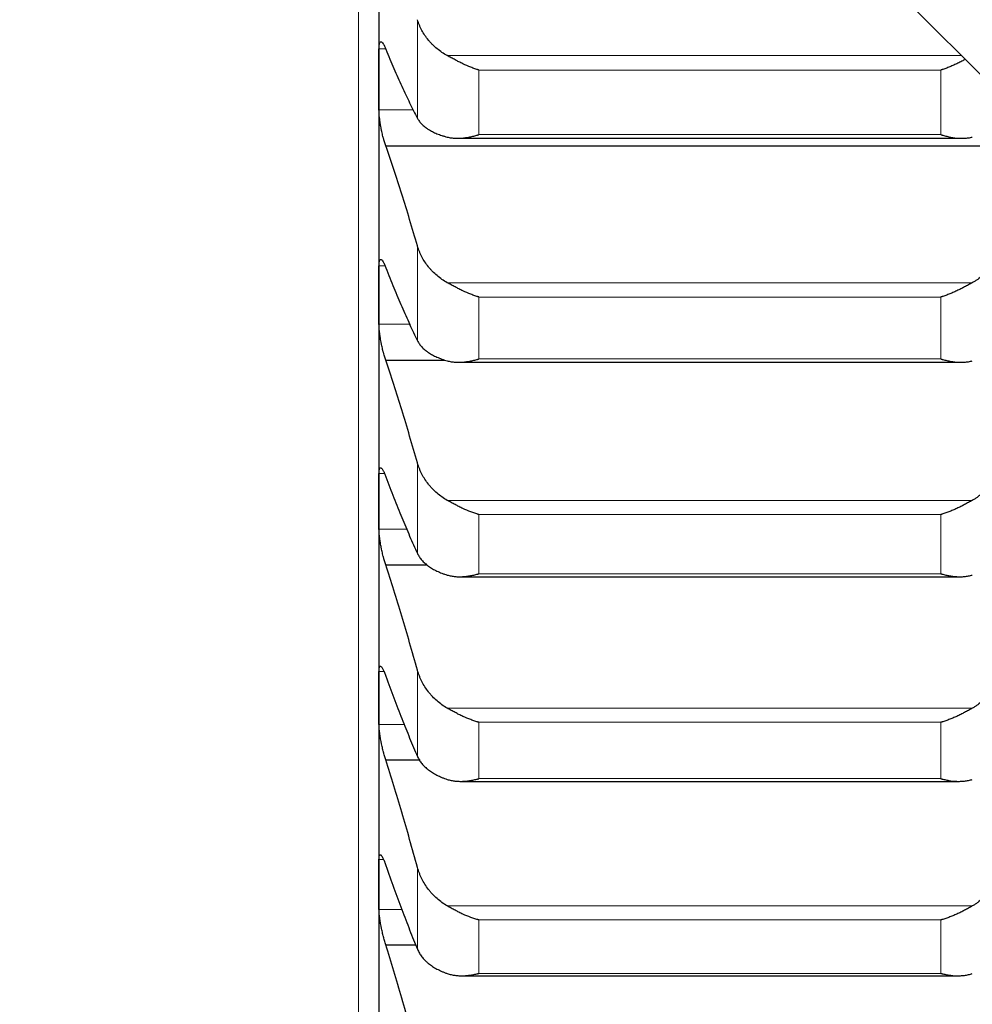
# Model space of a CAD drawing. Header units: inches. Extents: x 0 to 17820, y -10 to 12600.
# Tile 296 of 338: x 11609 to 11684, y 8340 to 8417. Entities that reach past the tile are written whole.
import ezdxf

# ---------------------------------------------------------------- set-up
doc = ezdxf.new("R2010")
doc.units = ezdxf.units.IN
doc.layers.add('1', color=7, linetype='Continuous', true_color=0xffffff)
doc.layers.add('254', color=7, linetype='Continuous', true_color=0xffffff)
doc.styles.add('latin_extended', font='simplex.shx')
doc.dimstyles.get("Standard").update_dxf_attribs({"dimtxt": 0.18, "dimasz": 0.18, "dimexe": 0.18, "dimexo": 0.0625, "dimgap": 0.09, "dimtad": 0, "dimtih": 1, "dimtoh": 1, "dimdec": 4, "dimzin": 0, "dimdsep": 46, "dimtxsty": 'Standard', "dimcen": 0.09, "dimadec": 0, "dimazin": 0, "dimtfac": 1, "dimtdec": 4, "dimtofl": 0, "dimtmove": 0, "dimatfit": 3, "dimfxl": 1, "dimtolj": 1, "dimtzin": 0, "dimarcsym": 0})

# ---------------------------------------------------------------- blocks, each defined once
blk = doc.blocks.new('_U6')
at = {"layer": '254', "color": 3, "linetype": 'Continuous', "lineweight": 13, "transparency": 16777216}
for p, q in [((11689.413, 8827.854), (11689.413, 7090.207)), ((11939.413, 8577.854), (11939.413, 7090.207)), ((11689.413, 7120.207), (10872.313, 7120.207)), ((11584.413, 7120.207), (11479.413, 7120.207)), ((11939.413, 7120.207), (11689.413, 7120.207)), ((12044.413, 7120.207), (12149.413, 7120.207))]:
    blk.add_line(p, q, dxfattribs=at)
at = {"layer": '254', "color": 3, "transparency": 16777216}
for points in [[(11584.413, 7102.707), (11584.413, 7137.707), (11689.413, 7120.207)], [(12044.413, 7137.707), (12044.413, 7102.707), (11939.413, 7120.207)]]:
    blk.add_solid(points, dxfattribs=at)
at = {"layer": 'Defpoints', "color": 0, "transparency": 16777216}
for p in [(11689.413, 8857.854), (11939.413, 8607.854), (11689.413, 7120.207)]:
    blk.add_point(p, dxfattribs=at)
at = {"layer": '254', "color": 2, "lineweight": 13, "transparency": 16777216, "insert": (10924.813, 7277.707), "char_height": 105, "attachment_point": 1, "style": 'latin_extended'}
blk.add_mtext('\\A1;250', dxfattribs=at)
blk = doc.blocks.new('_U7')
at = {"layer": '254', "color": 3, "linetype": 'Continuous', "lineweight": 13, "transparency": 16777216}
for p, q in [((11529.413, 8827.854), (11529.413, 7330.207)), ((11689.413, 8827.854), (11689.413, 7330.207)), ((11529.413, 7360.207), (10614.413, 7360.207)), ((11424.413, 7360.207), (11319.413, 7360.207)), ((11689.413, 7360.207), (11529.413, 7360.207)), ((11794.413, 7360.207), (11899.413, 7360.207))]:
    blk.add_line(p, q, dxfattribs=at)
at = {"layer": '254', "color": 3, "transparency": 16777216}
for points in [[(11424.413, 7342.707), (11424.413, 7377.707), (11529.413, 7360.207)], [(11794.413, 7377.707), (11794.413, 7342.707), (11689.413, 7360.207)]]:
    blk.add_solid(points, dxfattribs=at)
at = {"layer": 'Defpoints', "color": 0, "transparency": 16777216}
for p in [(11529.413, 8857.854), (11689.413, 8857.854), (11529.413, 7360.207)]:
    blk.add_point(p, dxfattribs=at)
at = {"layer": '254', "color": 2, "lineweight": 13, "transparency": 16777216, "insert": (10666.913, 7692.707), "char_height": 105, "attachment_point": 1, "style": 'latin_extended'}
blk.add_mtext('\\A1;\\C2;Flywheel\\P\\C2;90-240', dxfattribs=at)

msp = doc.modelspace()

# ---------------------------------------------------------------- linework, layer by layer
at = {"layer": '1', "color": 2, "linetype": 'Continuous', "lineweight": 25}
for p, q in [((11729.413, 8367.854), (11499.413, 8597.854)), ((11637.413, 8429.86), (11637.413, 8412.2)), ((11637.413, 8412.2), (11637.413, 8395.254)), ((11643.619, 8407.572), (11683.236, 8407.572)), ((11637.95, 8406.991), (11688.875, 8406.991)), ((11637.413, 8395.254), (11637.413, 8379.048)), ((11637.95, 8390.15), (11642.598, 8390.15)), ((11643.695, 8389.978), (11683.153, 8389.978)), ((11637.413, 8379.048), (11637.413, 8363.61)), ((11637.95, 8374.058), (11641.183, 8374.058)), ((11643.77, 8373.131), (11683.069, 8373.131)), ((11637.413, 8363.61), (11637.413, 8348.962)), ((11637.95, 8358.74), (11640.649, 8358.74)), ((11643.845, 8357.059), (11682.984, 8357.059)), ((11637.413, 8348.962), (11637.413, 8335.13)), ((11637.95, 8344.222), (11640.299, 8344.222)), ((11643.919, 8341.788), (11682.899, 8341.788))]:
    msp.add_line(p, q, dxfattribs=at)
at = {"layer": '1', "color": 110, "linetype": 'Continuous', "lineweight": 13}
for p, q in [((11635.813, 8461.436), (11635.813, 8242.854)), ((11640.439, 8416.89), (11640.439, 8409.136)), ((11637.415, 8414.593), (11637.938, 8414.593)), ((11642.781, 8414.065), (11683.202, 8414.065)), ((11645.269, 8412.928), (11681.557, 8412.928)), ((11645.269, 8412.928), (11645.269, 8407.865)), ((11681.557, 8412.928), (11681.557, 8407.865)), ((11637.415, 8409.807), (11640.132, 8409.807)), ((11645.269, 8407.865), (11681.557, 8407.865)), ((11640.439, 8399.113), (11640.439, 8391.672)), ((11637.415, 8397.547), (11637.892, 8397.547)), ((11642.781, 8396.23), (11684.044, 8396.23)), ((11645.269, 8395.101), (11681.557, 8395.101)), ((11645.269, 8395.101), (11645.269, 8390.243)), ((11681.557, 8395.101), (11681.557, 8390.243)), ((11637.415, 8392.961), (11639.88, 8392.961)), ((11645.269, 8390.243), (11681.557, 8390.243)), ((11640.439, 8382.07), (11640.439, 8374.955)), ((11637.415, 8381.237), (11637.851, 8381.237)), ((11642.781, 8379.134), (11684.044, 8379.134)), ((11645.269, 8378.016), (11681.557, 8378.016)), ((11645.269, 8378.016), (11645.269, 8373.369)), ((11681.557, 8378.016), (11681.557, 8373.369)), ((11637.415, 8376.86), (11639.653, 8376.86)), ((11645.269, 8373.369), (11681.557, 8373.369)), ((11637.415, 8365.69), (11637.81, 8365.69)), ((11640.439, 8365.789), (11640.439, 8359.011)), ((11642.781, 8362.805), (11684.044, 8362.805)), ((11637.415, 8361.529), (11639.397, 8361.529)), ((11645.269, 8361.698), (11681.557, 8361.698)), ((11645.269, 8361.698), (11645.269, 8357.272)), ((11681.557, 8361.698), (11681.557, 8357.272)), ((11645.269, 8357.272), (11681.557, 8357.272)), ((11637.415, 8350.932), (11637.765, 8350.932)), ((11640.439, 8350.296), (11640.439, 8343.865)), ((11642.781, 8347.269), (11684.044, 8347.269)), ((11637.415, 8346.993), (11639.205, 8346.993)), ((11645.269, 8346.176), (11681.557, 8346.176)), ((11645.269, 8346.176), (11645.269, 8341.976)), ((11681.557, 8346.176), (11681.557, 8341.976)), ((11645.269, 8341.976), (11681.557, 8341.976))]:
    msp.add_line(p, q, dxfattribs=at)
at = {"layer": '1', "color": 2, "linetype": 'Continuous', "lineweight": 25}
for points, knots in [([(11642.781, 8414.065), (11642.636, 8414.145), (11642.496, 8414.23), (11642.227, 8414.413), (11641.969, 8414.607), (11641.733, 8414.822), (11641.592, 8414.963), (11641.564, 8414.991), (11641.509, 8415.049), (11641.482, 8415.078), (11641.402, 8415.167), (11641.35, 8415.227), (11641.201, 8415.409), (11641.108, 8415.533), (11640.936, 8415.789), (11640.857, 8415.92), (11640.749, 8416.121), (11640.715, 8416.189), (11640.666, 8416.291), (11640.65, 8416.326), (11640.619, 8416.395), (11640.604, 8416.43), (11640.532, 8416.605), (11640.482, 8416.747), (11640.439, 8416.89)], [0, 0, 0, 0, 0.125, 0.125, 0.25, 0.375, 0.375, 0.40625, 0.40625, 0.4375, 0.4375, 0.5, 0.5, 0.625, 0.625, 0.75, 0.75, 0.8125, 0.8125, 0.84375, 0.84375, 0.875, 0.875, 1, 1, 1, 1]), ([(11637.415, 8414.593), (11637.416, 8414.64), (11637.418, 8414.728), (11637.426, 8414.842), (11637.435, 8414.908), (11637.443, 8414.954), (11637.445, 8414.968), (11637.452, 8414.995), (11637.455, 8415.008), (11637.472, 8415.068), (11637.489, 8415.104), (11637.514, 8415.133), (11637.519, 8415.138), (11637.527, 8415.144), (11637.53, 8415.146), (11637.535, 8415.149), (11637.549, 8415.157), (11637.576, 8415.161), (11637.602, 8415.152), (11637.629, 8415.137), (11637.643, 8415.127), (11637.687, 8415.085), (11637.717, 8415.046), (11637.765, 8414.97), (11637.781, 8414.942), (11637.806, 8414.896), (11637.814, 8414.879), (11637.831, 8414.846), (11637.839, 8414.828), (11637.882, 8414.737), (11637.916, 8414.655), (11637.95, 8414.564)], [0, 0, 0, 0, 0.0625, 0.125, 0.1875, 0.1875, 0.21875, 0.21875, 0.25, 0.25, 0.375, 0.375, 0.40625, 0.40625, 0.421875, 0.421875, 0.4375, 0.5, 0.5625, 0.5625, 0.625, 0.625, 0.75, 0.75, 0.8125, 0.8125, 0.84375, 0.84375, 0.875, 0.875, 1, 1, 1, 1]), ([(11645.269, 8412.928), (11645.265, 8412.929), (11645.262, 8412.93), (11645.256, 8412.932), (11645.252, 8412.933), (11645.242, 8412.936), (11645.222, 8412.943), (11645.176, 8412.958), (11645.083, 8412.989), (11645.004, 8413.017), (11644.846, 8413.074), (11644.741, 8413.114), (11644.427, 8413.24), (11644.219, 8413.331), (11643.908, 8413.477), (11643.805, 8413.527), (11643.649, 8413.605), (11643.598, 8413.631), (11643.494, 8413.684), (11643.442, 8413.71), (11643.287, 8413.791), (11643.185, 8413.846), (11642.982, 8413.955), (11642.881, 8414.01), (11642.781, 8414.065)], [0, 0, 0, 0, 0.003906, 0.003906, 0.007812, 0.007812, 0.015625, 0.03125, 0.0625, 0.125, 0.125, 0.25, 0.25, 0.5, 0.5, 0.625, 0.625, 0.6875, 0.6875, 0.75, 0.75, 0.875, 0.875, 1, 1, 1, 1]), ([(11683.497, 8413.77), (11683.478, 8413.76), (11683.459, 8413.75), (11683.338, 8413.687), (11683.236, 8413.634), (11683.029, 8413.531), (11682.925, 8413.481), (11682.715, 8413.382), (11682.61, 8413.335), (11682.4, 8413.243), (11682.295, 8413.199), (11682.085, 8413.115), (11681.98, 8413.074), (11681.822, 8413.017), (11681.742, 8412.989), (11681.65, 8412.958), (11681.603, 8412.943), (11681.583, 8412.936), (11681.57, 8412.932), (11681.564, 8412.93), (11681.557, 8412.928)], [0, 0, 0, 0, 0.030264, 0.030264, 0.191887, 0.191887, 0.353509, 0.353509, 0.515132, 0.515132, 0.676755, 0.676755, 0.838377, 0.838377, 0.919189, 0.959594, 0.979797, 0.989899, 0.989899, 1, 1, 1, 1]), ([(11637.95, 8406.991), (11637.916, 8407.085), (11637.882, 8407.185), (11637.832, 8407.346), (11637.815, 8407.401), (11637.79, 8407.487), (11637.782, 8407.516), (11637.766, 8407.575), (11637.757, 8407.605), (11637.717, 8407.755), (11637.687, 8407.878), (11637.644, 8408.068), (11637.63, 8408.132), (11637.609, 8408.229), (11637.602, 8408.262), (11637.589, 8408.327), (11637.583, 8408.36), (11637.552, 8408.522), (11637.529, 8408.651), (11637.505, 8408.811), (11637.5, 8408.843), (11637.49, 8408.907), (11637.486, 8408.939), (11637.473, 8409.033), (11637.465, 8409.095), (11637.445, 8409.276), (11637.434, 8409.392), (11637.425, 8409.529), (11637.423, 8409.556), (11637.421, 8409.609), (11637.419, 8409.635), (11637.417, 8409.711), (11637.416, 8409.76), (11637.415, 8409.807)], [0, 0, 0, 0, 0.125, 0.125, 0.1875, 0.1875, 0.21875, 0.21875, 0.25, 0.25, 0.375, 0.375, 0.4375, 0.4375, 0.46875, 0.46875, 0.5, 0.5, 0.625, 0.625, 0.65625, 0.65625, 0.6875, 0.6875, 0.75, 0.75, 0.875, 0.875, 0.90625, 0.90625, 0.9375, 0.9375, 1, 1, 1, 1]), ([(11640.439, 8409.136), (11640.482, 8409.055), (11640.532, 8408.977), (11640.646, 8408.824), (11640.775, 8408.676), (11640.933, 8408.537), (11641.062, 8408.436), (11641.107, 8408.403), (11641.178, 8408.353), (11641.202, 8408.337), (11641.25, 8408.305), (11641.275, 8408.29), (11641.399, 8408.212), (11641.611, 8408.093), (11641.846, 8407.986), (11642.093, 8407.885), (11642.223, 8407.838), (11642.392, 8407.782), (11642.427, 8407.771), (11642.496, 8407.749), (11642.601, 8407.717), (11642.708, 8407.688), (11642.781, 8407.669)], [0, 0, 0, 0, 0.125, 0.125, 0.25, 0.375, 0.375, 0.4375, 0.4375, 0.46875, 0.46875, 0.5, 0.5, 0.625, 0.75, 0.75, 0.875, 0.875, 0.90625, 0.90625, 0.9375, 1, 1, 1, 1]), ([(11642.781, 8407.669), (11642.881, 8407.643), (11642.981, 8407.623), (11643.183, 8407.593), (11643.284, 8407.583), (11643.488, 8407.572), (11643.59, 8407.571), (11643.797, 8407.576), (11643.901, 8407.583), (11644.111, 8407.604), (11644.216, 8407.618), (11644.425, 8407.652), (11644.53, 8407.672), (11644.741, 8407.717), (11644.846, 8407.743), (11645.004, 8407.786), (11645.083, 8407.808), (11645.176, 8407.836), (11645.222, 8407.85), (11645.242, 8407.856), (11645.256, 8407.861), (11645.262, 8407.863), (11645.269, 8407.865)], [0, 0, 0, 0, 0.125, 0.125, 0.25, 0.25, 0.375, 0.375, 0.5, 0.5, 0.625, 0.625, 0.75, 0.75, 0.875, 0.875, 0.9375, 0.96875, 0.984375, 0.992188, 0.992188, 1, 1, 1, 1]), ([(11681.557, 8407.865), (11681.56, 8407.864), (11681.564, 8407.863), (11681.57, 8407.861), (11681.573, 8407.86), (11681.583, 8407.856), (11681.603, 8407.85), (11681.65, 8407.836), (11681.742, 8407.808), (11681.822, 8407.786), (11681.98, 8407.743), (11682.085, 8407.718), (11682.398, 8407.649), (11682.606, 8407.615), (11682.917, 8407.584), (11683.021, 8407.577), (11683.176, 8407.572), (11683.228, 8407.572), (11683.332, 8407.573), (11683.384, 8407.575), (11683.539, 8407.583), (11683.641, 8407.593), (11683.844, 8407.622), (11683.945, 8407.643), (11684.044, 8407.669)], [0, 0, 0, 0, 0.003906, 0.003906, 0.007813, 0.007813, 0.015625, 0.03125, 0.0625, 0.125, 0.125, 0.25, 0.25, 0.5, 0.5, 0.625, 0.625, 0.6875, 0.6875, 0.75, 0.75, 0.875, 0.875, 1, 1, 1, 1]), ([(11642.781, 8396.23), (11642.636, 8396.311), (11642.496, 8396.399), (11642.227, 8396.585), (11641.969, 8396.782), (11641.733, 8397.001), (11641.592, 8397.145), (11641.564, 8397.174), (11641.509, 8397.233), (11641.482, 8397.263), (11641.402, 8397.353), (11641.35, 8397.414), (11641.201, 8397.6), (11641.108, 8397.727), (11640.936, 8397.988), (11640.857, 8398.122), (11640.749, 8398.327), (11640.715, 8398.396), (11640.666, 8398.501), (11640.65, 8398.536), (11640.619, 8398.607), (11640.604, 8398.643), (11640.532, 8398.821), (11640.482, 8398.966), (11640.439, 8399.113)], [0, 0, 0, 0, 0.125, 0.125, 0.25, 0.375, 0.375, 0.40625, 0.40625, 0.4375, 0.4375, 0.5, 0.5, 0.625, 0.625, 0.75, 0.75, 0.8125, 0.8125, 0.84375, 0.84375, 0.875, 0.875, 1, 1, 1, 1]), ([(11686.387, 8399.113), (11686.344, 8398.966), (11686.294, 8398.822), (11686.179, 8398.539), (11686.05, 8398.261), (11685.893, 8397.993), (11685.763, 8397.796), (11685.718, 8397.731), (11685.648, 8397.635), (11685.624, 8397.603), (11685.576, 8397.54), (11685.551, 8397.508), (11685.426, 8397.353), (11685.215, 8397.115), (11684.98, 8396.896), (11684.733, 8396.687), (11684.603, 8396.588), (11684.433, 8396.47), (11684.399, 8396.447), (11684.33, 8396.401), (11684.225, 8396.334), (11684.117, 8396.27), (11684.044, 8396.23)], [0, 0, 0, 0, 0.125, 0.125, 0.25, 0.375, 0.375, 0.4375, 0.4375, 0.46875, 0.46875, 0.5, 0.5, 0.625, 0.75, 0.75, 0.875, 0.875, 0.90625, 0.90625, 0.9375, 1, 1, 1, 1]), ([(11637.415, 8397.547), (11637.416, 8397.591), (11637.418, 8397.675), (11637.426, 8397.783), (11637.435, 8397.844), (11637.443, 8397.886), (11637.445, 8397.899), (11637.452, 8397.924), (11637.455, 8397.936), (11637.472, 8397.99), (11637.489, 8398.02), (11637.514, 8398.042), (11637.519, 8398.046), (11637.527, 8398.05), (11637.53, 8398.052), (11637.535, 8398.054), (11637.549, 8398.058), (11637.576, 8398.056), (11637.602, 8398.043), (11637.629, 8398.022), (11637.643, 8398.009), (11637.687, 8397.96), (11637.717, 8397.916), (11637.765, 8397.833), (11637.781, 8397.803), (11637.806, 8397.753), (11637.814, 8397.736), (11637.831, 8397.7), (11637.839, 8397.681), (11637.882, 8397.585), (11637.916, 8397.499), (11637.95, 8397.404)], [0, 0, 0, 0, 0.0625, 0.125, 0.1875, 0.1875, 0.21875, 0.21875, 0.25, 0.25, 0.375, 0.375, 0.40625, 0.40625, 0.421875, 0.421875, 0.4375, 0.5, 0.5625, 0.5625, 0.625, 0.625, 0.75, 0.75, 0.8125, 0.8125, 0.84375, 0.84375, 0.875, 0.875, 1, 1, 1, 1]), ([(11645.269, 8395.101), (11645.265, 8395.102), (11645.262, 8395.103), (11645.256, 8395.105), (11645.252, 8395.106), (11645.242, 8395.109), (11645.222, 8395.115), (11645.176, 8395.13), (11645.083, 8395.16), (11645.004, 8395.187), (11644.846, 8395.243), (11644.741, 8395.282), (11644.427, 8395.405), (11644.219, 8395.495), (11643.908, 8395.639), (11643.805, 8395.689), (11643.649, 8395.766), (11643.598, 8395.792), (11643.494, 8395.845), (11643.442, 8395.872), (11643.287, 8395.953), (11643.185, 8396.008), (11642.982, 8396.118), (11642.881, 8396.174), (11642.781, 8396.23)], [0, 0, 0, 0, 0.003906, 0.003906, 0.007812, 0.007812, 0.015625, 0.03125, 0.0625, 0.125, 0.125, 0.25, 0.25, 0.5, 0.5, 0.625, 0.625, 0.6875, 0.6875, 0.75, 0.75, 0.875, 0.875, 1, 1, 1, 1]), ([(11684.044, 8396.23), (11683.945, 8396.174), (11683.845, 8396.119), (11683.643, 8396.009), (11683.542, 8395.955), (11683.338, 8395.848), (11683.236, 8395.796), (11683.029, 8395.693), (11682.925, 8395.643), (11682.715, 8395.545), (11682.61, 8395.498), (11682.4, 8395.408), (11682.295, 8395.365), (11682.085, 8395.282), (11681.98, 8395.243), (11681.822, 8395.187), (11681.742, 8395.16), (11681.65, 8395.13), (11681.603, 8395.115), (11681.583, 8395.109), (11681.57, 8395.105), (11681.564, 8395.103), (11681.557, 8395.101)], [0, 0, 0, 0, 0.125, 0.125, 0.25, 0.25, 0.375, 0.375, 0.5, 0.5, 0.625, 0.625, 0.75, 0.75, 0.875, 0.875, 0.9375, 0.96875, 0.984375, 0.992187, 0.992187, 1, 1, 1, 1]), ([(11637.95, 8390.15), (11637.916, 8390.247), (11637.882, 8390.35), (11637.832, 8390.515), (11637.815, 8390.572), (11637.79, 8390.659), (11637.782, 8390.689), (11637.766, 8390.749), (11637.757, 8390.779), (11637.717, 8390.931), (11637.687, 8391.056), (11637.644, 8391.247), (11637.63, 8391.311), (11637.609, 8391.409), (11637.602, 8391.442), (11637.589, 8391.507), (11637.583, 8391.539), (11637.552, 8391.702), (11637.529, 8391.83), (11637.505, 8391.989), (11637.5, 8392.02), (11637.49, 8392.083), (11637.486, 8392.115), (11637.473, 8392.208), (11637.465, 8392.269), (11637.445, 8392.447), (11637.434, 8392.559), (11637.425, 8392.693), (11637.423, 8392.719), (11637.421, 8392.771), (11637.419, 8392.796), (11637.417, 8392.869), (11637.416, 8392.916), (11637.415, 8392.961)], [0, 0, 0, 0, 0.125, 0.125, 0.1875, 0.1875, 0.21875, 0.21875, 0.25, 0.25, 0.375, 0.375, 0.4375, 0.4375, 0.46875, 0.46875, 0.5, 0.5, 0.625, 0.625, 0.65625, 0.65625, 0.6875, 0.6875, 0.75, 0.75, 0.875, 0.875, 0.90625, 0.90625, 0.9375, 0.9375, 1, 1, 1, 1]), ([(11640.439, 8391.672), (11640.482, 8391.586), (11640.532, 8391.501), (11640.646, 8391.338), (11640.775, 8391.179), (11640.933, 8391.029), (11641.062, 8390.92), (11641.107, 8390.885), (11641.178, 8390.832), (11641.202, 8390.814), (11641.25, 8390.78), (11641.275, 8390.763), (11641.399, 8390.679), (11641.611, 8390.551), (11641.846, 8390.436), (11642.093, 8390.327), (11642.223, 8390.275), (11642.392, 8390.215), (11642.427, 8390.203), (11642.496, 8390.179), (11642.601, 8390.145), (11642.708, 8390.113), (11642.781, 8390.092)], [0, 0, 0, 0, 0.125, 0.125, 0.25, 0.375, 0.375, 0.4375, 0.4375, 0.46875, 0.46875, 0.5, 0.5, 0.625, 0.75, 0.75, 0.875, 0.875, 0.90625, 0.90625, 0.9375, 1, 1, 1, 1]), ([(11642.781, 8390.092), (11642.881, 8390.064), (11642.981, 8390.042), (11643.183, 8390.008), (11643.284, 8389.996), (11643.488, 8389.98), (11643.59, 8389.977), (11643.797, 8389.979), (11643.901, 8389.983), (11644.111, 8390), (11644.216, 8390.012), (11644.425, 8390.042), (11644.53, 8390.061), (11644.741, 8390.103), (11644.846, 8390.127), (11645.004, 8390.167), (11645.083, 8390.189), (11645.176, 8390.215), (11645.222, 8390.229), (11645.242, 8390.235), (11645.256, 8390.239), (11645.262, 8390.241), (11645.269, 8390.243)], [0, 0, 0, 0, 0.125, 0.125, 0.25, 0.25, 0.375, 0.375, 0.5, 0.5, 0.625, 0.625, 0.75, 0.75, 0.875, 0.875, 0.9375, 0.96875, 0.984375, 0.992188, 0.992188, 1, 1, 1, 1]), ([(11681.557, 8390.243), (11681.56, 8390.242), (11681.564, 8390.241), (11681.57, 8390.239), (11681.573, 8390.238), (11681.583, 8390.235), (11681.603, 8390.229), (11681.65, 8390.215), (11681.742, 8390.189), (11681.822, 8390.167), (11681.98, 8390.127), (11682.085, 8390.103), (11682.398, 8390.04), (11682.606, 8390.009), (11682.917, 8389.984), (11683.021, 8389.979), (11683.176, 8389.978), (11683.228, 8389.978), (11683.332, 8389.981), (11683.384, 8389.984), (11683.539, 8389.995), (11683.641, 8390.007), (11683.844, 8390.042), (11683.945, 8390.064), (11684.044, 8390.092)], [0, 0, 0, 0, 0.003906, 0.003906, 0.007813, 0.007813, 0.015625, 0.03125, 0.0625, 0.125, 0.125, 0.25, 0.25, 0.5, 0.5, 0.625, 0.625, 0.6875, 0.6875, 0.75, 0.75, 0.875, 0.875, 1, 1, 1, 1]), ([(11642.781, 8379.134), (11642.636, 8379.217), (11642.496, 8379.306), (11642.227, 8379.495), (11641.969, 8379.696), (11641.733, 8379.919), (11641.592, 8380.065), (11641.564, 8380.095), (11641.509, 8380.155), (11641.482, 8380.185), (11641.402, 8380.277), (11641.35, 8380.339), (11641.201, 8380.528), (11641.108, 8380.658), (11640.936, 8380.923), (11640.857, 8381.059), (11640.749, 8381.269), (11640.715, 8381.339), (11640.666, 8381.446), (11640.65, 8381.482), (11640.619, 8381.554), (11640.604, 8381.591), (11640.532, 8381.773), (11640.482, 8381.92), (11640.439, 8382.07)], [0, 0, 0, 0, 0.125, 0.125, 0.25, 0.375, 0.375, 0.40625, 0.40625, 0.4375, 0.4375, 0.5, 0.5, 0.625, 0.625, 0.75, 0.75, 0.8125, 0.8125, 0.84375, 0.84375, 0.875, 0.875, 1, 1, 1, 1]), ([(11686.387, 8382.07), (11686.344, 8381.92), (11686.294, 8381.774), (11686.179, 8381.485), (11686.05, 8381.202), (11685.893, 8380.929), (11685.763, 8380.728), (11685.718, 8380.662), (11685.648, 8380.564), (11685.624, 8380.531), (11685.576, 8380.467), (11685.551, 8380.435), (11685.426, 8380.277), (11685.215, 8380.035), (11684.98, 8379.812), (11684.733, 8379.599), (11684.603, 8379.498), (11684.433, 8379.378), (11684.399, 8379.355), (11684.33, 8379.308), (11684.225, 8379.24), (11684.117, 8379.175), (11684.044, 8379.134)], [0, 0, 0, 0, 0.125, 0.125, 0.25, 0.375, 0.375, 0.4375, 0.4375, 0.46875, 0.46875, 0.5, 0.5, 0.625, 0.75, 0.75, 0.875, 0.875, 0.90625, 0.90625, 0.9375, 1, 1, 1, 1]), ([(11637.415, 8381.237), (11637.416, 8381.279), (11637.418, 8381.359), (11637.426, 8381.46), (11637.435, 8381.517), (11637.443, 8381.555), (11637.445, 8381.567), (11637.452, 8381.589), (11637.455, 8381.6), (11637.472, 8381.647), (11637.489, 8381.673), (11637.514, 8381.689), (11637.519, 8381.691), (11637.527, 8381.693), (11637.53, 8381.694), (11637.535, 8381.695), (11637.549, 8381.696), (11637.576, 8381.688), (11637.602, 8381.669), (11637.629, 8381.644), (11637.643, 8381.628), (11637.687, 8381.572), (11637.717, 8381.523), (11637.765, 8381.433), (11637.781, 8381.4), (11637.806, 8381.347), (11637.814, 8381.329), (11637.831, 8381.291), (11637.839, 8381.271), (11637.882, 8381.17), (11637.916, 8381.081), (11637.95, 8380.982)], [0, 0, 0, 0, 0.0625, 0.125, 0.1875, 0.1875, 0.21875, 0.21875, 0.25, 0.25, 0.375, 0.375, 0.40625, 0.40625, 0.421875, 0.421875, 0.4375, 0.5, 0.5625, 0.5625, 0.625, 0.625, 0.75, 0.75, 0.8125, 0.8125, 0.84375, 0.84375, 0.875, 0.875, 1, 1, 1, 1]), ([(11645.269, 8378.016), (11645.265, 8378.016), (11645.262, 8378.017), (11645.256, 8378.019), (11645.252, 8378.02), (11645.242, 8378.023), (11645.222, 8378.029), (11645.176, 8378.043), (11645.083, 8378.072), (11645.004, 8378.098), (11644.846, 8378.152), (11644.741, 8378.19), (11644.427, 8378.31), (11644.219, 8378.398), (11643.908, 8378.541), (11643.805, 8378.591), (11643.649, 8378.667), (11643.598, 8378.693), (11643.494, 8378.746), (11643.442, 8378.773), (11643.287, 8378.854), (11643.185, 8378.909), (11642.982, 8379.021), (11642.881, 8379.077), (11642.781, 8379.134)], [0, 0, 0, 0, 0.003906, 0.003906, 0.007812, 0.007812, 0.015625, 0.03125, 0.0625, 0.125, 0.125, 0.25, 0.25, 0.5, 0.5, 0.625, 0.625, 0.6875, 0.6875, 0.75, 0.75, 0.875, 0.875, 1, 1, 1, 1]), ([(11684.044, 8379.134), (11683.945, 8379.077), (11683.845, 8379.021), (11683.643, 8378.911), (11683.542, 8378.856), (11683.338, 8378.749), (11683.236, 8378.697), (11683.029, 8378.595), (11682.925, 8378.545), (11682.715, 8378.448), (11682.61, 8378.402), (11682.4, 8378.313), (11682.295, 8378.271), (11682.085, 8378.19), (11681.98, 8378.152), (11681.822, 8378.098), (11681.742, 8378.072), (11681.65, 8378.043), (11681.603, 8378.029), (11681.583, 8378.023), (11681.57, 8378.019), (11681.564, 8378.017), (11681.557, 8378.016)], [0, 0, 0, 0, 0.125, 0.125, 0.25, 0.25, 0.375, 0.375, 0.5, 0.5, 0.625, 0.625, 0.75, 0.75, 0.875, 0.875, 0.9375, 0.96875, 0.984375, 0.992188, 0.992188, 1, 1, 1, 1]), ([(11637.95, 8374.058), (11637.916, 8374.158), (11637.882, 8374.264), (11637.832, 8374.433), (11637.815, 8374.491), (11637.79, 8374.58), (11637.782, 8374.61), (11637.766, 8374.671), (11637.757, 8374.701), (11637.717, 8374.855), (11637.687, 8374.981), (11637.644, 8375.173), (11637.63, 8375.238), (11637.609, 8375.336), (11637.602, 8375.368), (11637.589, 8375.434), (11637.583, 8375.466), (11637.552, 8375.628), (11637.529, 8375.755), (11637.505, 8375.912), (11637.5, 8375.943), (11637.49, 8376.006), (11637.486, 8376.037), (11637.473, 8376.129), (11637.465, 8376.188), (11637.445, 8376.363), (11637.434, 8376.473), (11637.425, 8376.602), (11637.423, 8376.627), (11637.421, 8376.677), (11637.419, 8376.701), (11637.417, 8376.772), (11637.416, 8376.817), (11637.415, 8376.86)], [0, 0, 0, 0, 0.125, 0.125, 0.1875, 0.1875, 0.21875, 0.21875, 0.25, 0.25, 0.375, 0.375, 0.4375, 0.4375, 0.46875, 0.46875, 0.5, 0.5, 0.625, 0.625, 0.65625, 0.65625, 0.6875, 0.6875, 0.75, 0.75, 0.875, 0.875, 0.90625, 0.90625, 0.9375, 0.9375, 1, 1, 1, 1]), ([(11640.439, 8374.955), (11640.482, 8374.863), (11640.532, 8374.773), (11640.646, 8374.599), (11640.775, 8374.429), (11640.933, 8374.269), (11641.062, 8374.153), (11641.107, 8374.115), (11641.178, 8374.058), (11641.202, 8374.04), (11641.25, 8374.003), (11641.275, 8373.984), (11641.399, 8373.895), (11641.611, 8373.758), (11641.846, 8373.634), (11642.093, 8373.517), (11642.223, 8373.461), (11642.392, 8373.396), (11642.427, 8373.384), (11642.496, 8373.359), (11642.601, 8373.322), (11642.708, 8373.287), (11642.781, 8373.265)], [0, 0, 0, 0, 0.125, 0.125, 0.25, 0.375, 0.375, 0.4375, 0.4375, 0.46875, 0.46875, 0.5, 0.5, 0.625, 0.75, 0.75, 0.875, 0.875, 0.90625, 0.90625, 0.9375, 1, 1, 1, 1]), ([(11642.781, 8373.265), (11642.881, 8373.234), (11642.981, 8373.21), (11643.183, 8373.172), (11643.284, 8373.158), (11643.488, 8373.138), (11643.59, 8373.133), (11643.797, 8373.13), (11643.901, 8373.133), (11644.111, 8373.146), (11644.216, 8373.156), (11644.425, 8373.182), (11644.53, 8373.199), (11644.741, 8373.238), (11644.846, 8373.26), (11645.004, 8373.298), (11645.083, 8373.318), (11645.176, 8373.343), (11645.222, 8373.356), (11645.242, 8373.362), (11645.256, 8373.366), (11645.262, 8373.368), (11645.269, 8373.369)], [0, 0, 0, 0, 0.125, 0.125, 0.25, 0.25, 0.375, 0.375, 0.5, 0.5, 0.625, 0.625, 0.75, 0.75, 0.875, 0.875, 0.9375, 0.96875, 0.984375, 0.992188, 0.992188, 1, 1, 1, 1]), ([(11681.557, 8373.369), (11681.56, 8373.368), (11681.564, 8373.368), (11681.57, 8373.366), (11681.573, 8373.365), (11681.583, 8373.362), (11681.603, 8373.356), (11681.65, 8373.343), (11681.742, 8373.318), (11681.822, 8373.298), (11681.98, 8373.26), (11682.085, 8373.238), (11682.398, 8373.179), (11682.606, 8373.152), (11682.917, 8373.133), (11683.021, 8373.13), (11683.176, 8373.132), (11683.228, 8373.134), (11683.332, 8373.139), (11683.384, 8373.143), (11683.539, 8373.157), (11683.641, 8373.171), (11683.844, 8373.21), (11683.945, 8373.234), (11684.044, 8373.265)], [0, 0, 0, 0, 0.003906, 0.003906, 0.007812, 0.007812, 0.015625, 0.03125, 0.0625, 0.125, 0.125, 0.25, 0.25, 0.5, 0.5, 0.625, 0.625, 0.6875, 0.6875, 0.75, 0.75, 0.875, 0.875, 1, 1, 1, 1]), ([(11637.415, 8365.69), (11637.416, 8365.731), (11637.418, 8365.806), (11637.426, 8365.901), (11637.435, 8365.952), (11637.443, 8365.987), (11637.445, 8365.998), (11637.452, 8366.017), (11637.455, 8366.026), (11637.472, 8366.068), (11637.489, 8366.088), (11637.514, 8366.097), (11637.519, 8366.098), (11637.527, 8366.099), (11637.53, 8366.099), (11637.535, 8366.098), (11637.549, 8366.096), (11637.576, 8366.082), (11637.602, 8366.058), (11637.629, 8366.028), (11637.643, 8366.01), (11637.687, 8365.946), (11637.717, 8365.892), (11637.765, 8365.796), (11637.781, 8365.761), (11637.806, 8365.705), (11637.814, 8365.685), (11637.831, 8365.645), (11637.839, 8365.625), (11637.882, 8365.519), (11637.916, 8365.425), (11637.95, 8365.323)], [0, 0, 0, 0, 0.0625, 0.125, 0.1875, 0.1875, 0.21875, 0.21875, 0.25, 0.25, 0.375, 0.375, 0.40625, 0.40625, 0.421875, 0.421875, 0.4375, 0.5, 0.5625, 0.5625, 0.625, 0.625, 0.75, 0.75, 0.8125, 0.8125, 0.84375, 0.84375, 0.875, 0.875, 1, 1, 1, 1]), ([(11642.781, 8362.805), (11642.636, 8362.889), (11642.496, 8362.979), (11642.227, 8363.171), (11641.969, 8363.375), (11641.733, 8363.602), (11641.592, 8363.75), (11641.564, 8363.781), (11641.509, 8363.841), (11641.482, 8363.872), (11641.402, 8363.966), (11641.35, 8364.029), (11641.201, 8364.221), (11641.108, 8364.353), (11640.936, 8364.623), (11640.857, 8364.761), (11640.749, 8364.974), (11640.715, 8365.045), (11640.666, 8365.154), (11640.65, 8365.191), (11640.619, 8365.264), (11640.604, 8365.301), (11640.532, 8365.487), (11640.482, 8365.637), (11640.439, 8365.789)], [0, 0, 0, 0, 0.125, 0.125, 0.25, 0.375, 0.375, 0.40625, 0.40625, 0.4375, 0.4375, 0.5, 0.5, 0.625, 0.625, 0.75, 0.75, 0.8125, 0.8125, 0.84375, 0.84375, 0.875, 0.875, 1, 1, 1, 1]), ([(11686.387, 8365.789), (11686.344, 8365.637), (11686.294, 8365.487), (11686.179, 8365.194), (11686.05, 8364.906), (11685.893, 8364.628), (11685.763, 8364.424), (11685.718, 8364.357), (11685.648, 8364.257), (11685.624, 8364.224), (11685.576, 8364.158), (11685.551, 8364.126), (11685.426, 8363.966), (11685.215, 8363.719), (11684.98, 8363.493), (11684.733, 8363.277), (11684.603, 8363.174), (11684.433, 8363.053), (11684.399, 8363.029), (11684.33, 8362.982), (11684.225, 8362.913), (11684.117, 8362.847), (11684.044, 8362.805)], [0, 0, 0, 0, 0.125, 0.125, 0.25, 0.375, 0.375, 0.4375, 0.4375, 0.46875, 0.46875, 0.5, 0.5, 0.625, 0.75, 0.75, 0.875, 0.875, 0.90625, 0.90625, 0.9375, 1, 1, 1, 1]), ([(11645.269, 8361.698), (11645.265, 8361.699), (11645.262, 8361.7), (11645.256, 8361.702), (11645.252, 8361.703), (11645.242, 8361.706), (11645.222, 8361.711), (11645.176, 8361.725), (11645.083, 8361.753), (11645.004, 8361.778), (11644.846, 8361.829), (11644.741, 8361.866), (11644.427, 8361.983), (11644.219, 8362.07), (11643.908, 8362.211), (11643.805, 8362.26), (11643.649, 8362.336), (11643.598, 8362.362), (11643.494, 8362.415), (11643.442, 8362.442), (11643.287, 8362.523), (11643.185, 8362.578), (11642.982, 8362.69), (11642.881, 8362.747), (11642.781, 8362.805)], [0, 0, 0, 0, 0.003906, 0.003906, 0.007813, 0.007813, 0.015625, 0.03125, 0.0625, 0.125, 0.125, 0.25, 0.25, 0.5, 0.5, 0.625, 0.625, 0.6875, 0.6875, 0.75, 0.75, 0.875, 0.875, 1, 1, 1, 1]), ([(11684.044, 8362.805), (11683.945, 8362.747), (11683.845, 8362.691), (11683.643, 8362.579), (11683.542, 8362.525), (11683.338, 8362.418), (11683.236, 8362.365), (11683.029, 8362.264), (11682.925, 8362.214), (11682.715, 8362.119), (11682.61, 8362.073), (11682.4, 8361.986), (11682.295, 8361.945), (11682.085, 8361.866), (11681.98, 8361.83), (11681.822, 8361.778), (11681.742, 8361.753), (11681.65, 8361.725), (11681.603, 8361.711), (11681.583, 8361.706), (11681.57, 8361.702), (11681.564, 8361.7), (11681.557, 8361.698)], [0, 0, 0, 0, 0.125, 0.125, 0.25, 0.25, 0.375, 0.375, 0.5, 0.5, 0.625, 0.625, 0.75, 0.75, 0.875, 0.875, 0.9375, 0.96875, 0.984375, 0.992187, 0.992187, 1, 1, 1, 1]), ([(11637.95, 8358.74), (11637.916, 8358.844), (11637.882, 8358.953), (11637.832, 8359.125), (11637.815, 8359.184), (11637.79, 8359.274), (11637.782, 8359.304), (11637.766, 8359.366), (11637.757, 8359.397), (11637.717, 8359.553), (11637.687, 8359.68), (11637.644, 8359.872), (11637.63, 8359.937), (11637.609, 8360.035), (11637.602, 8360.068), (11637.589, 8360.133), (11637.583, 8360.165), (11637.552, 8360.326), (11637.529, 8360.453), (11637.505, 8360.607), (11637.5, 8360.638), (11637.49, 8360.7), (11637.486, 8360.73), (11637.473, 8360.821), (11637.465, 8360.879), (11637.445, 8361.05), (11637.434, 8361.157), (11637.425, 8361.282), (11637.423, 8361.306), (11637.421, 8361.354), (11637.419, 8361.377), (11637.417, 8361.445), (11637.416, 8361.488), (11637.415, 8361.529)], [0, 0, 0, 0, 0.125, 0.125, 0.1875, 0.1875, 0.21875, 0.21875, 0.25, 0.25, 0.375, 0.375, 0.4375, 0.4375, 0.46875, 0.46875, 0.5, 0.5, 0.625, 0.625, 0.65625, 0.65625, 0.6875, 0.6875, 0.75, 0.75, 0.875, 0.875, 0.90625, 0.90625, 0.9375, 0.9375, 1, 1, 1, 1]), ([(11640.439, 8359.011), (11640.482, 8358.913), (11640.532, 8358.818), (11640.646, 8358.633), (11640.775, 8358.454), (11640.933, 8358.284), (11641.062, 8358.16), (11641.107, 8358.119), (11641.178, 8358.059), (11641.202, 8358.039), (11641.25, 8358), (11641.275, 8357.981), (11641.399, 8357.885), (11641.611, 8357.739), (11641.846, 8357.607), (11642.093, 8357.483), (11642.223, 8357.423), (11642.392, 8357.354), (11642.427, 8357.34), (11642.496, 8357.314), (11642.601, 8357.274), (11642.708, 8357.237), (11642.781, 8357.213)], [0, 0, 0, 0, 0.125, 0.125, 0.25, 0.375, 0.375, 0.4375, 0.4375, 0.46875, 0.46875, 0.5, 0.5, 0.625, 0.75, 0.75, 0.875, 0.875, 0.90625, 0.90625, 0.9375, 1, 1, 1, 1]), ([(11642.781, 8357.213), (11642.881, 8357.181), (11642.981, 8357.155), (11643.183, 8357.112), (11643.284, 8357.096), (11643.488, 8357.072), (11643.59, 8357.065), (11643.797, 8357.058), (11643.901, 8357.059), (11644.111, 8357.067), (11644.216, 8357.075), (11644.425, 8357.098), (11644.53, 8357.113), (11644.741, 8357.148), (11644.846, 8357.169), (11645.004, 8357.204), (11645.083, 8357.223), (11645.176, 8357.247), (11645.222, 8357.259), (11645.242, 8357.265), (11645.256, 8357.268), (11645.262, 8357.27), (11645.269, 8357.272)], [0, 0, 0, 0, 0.125, 0.125, 0.25, 0.25, 0.375, 0.375, 0.5, 0.5, 0.625, 0.625, 0.75, 0.75, 0.875, 0.875, 0.9375, 0.96875, 0.984375, 0.992188, 0.992188, 1, 1, 1, 1]), ([(11681.557, 8357.272), (11681.56, 8357.271), (11681.564, 8357.27), (11681.57, 8357.269), (11681.573, 8357.268), (11681.583, 8357.265), (11681.603, 8357.259), (11681.65, 8357.247), (11681.742, 8357.223), (11681.822, 8357.204), (11681.98, 8357.169), (11682.085, 8357.148), (11682.398, 8357.095), (11682.606, 8357.072), (11682.917, 8357.059), (11683.021, 8357.058), (11683.176, 8357.063), (11683.228, 8357.065), (11683.332, 8357.073), (11683.384, 8357.077), (11683.539, 8357.095), (11683.641, 8357.112), (11683.844, 8357.154), (11683.945, 8357.181), (11684.044, 8357.213)], [0, 0, 0, 0, 0.003906, 0.003906, 0.007812, 0.007812, 0.015625, 0.03125, 0.0625, 0.125, 0.125, 0.25, 0.25, 0.5, 0.5, 0.625, 0.625, 0.6875, 0.6875, 0.75, 0.75, 0.875, 0.875, 1, 1, 1, 1]), ([(11637.415, 8350.932), (11637.416, 8350.97), (11637.418, 8351.041), (11637.426, 8351.129), (11637.435, 8351.176), (11637.443, 8351.206), (11637.445, 8351.216), (11637.452, 8351.233), (11637.455, 8351.241), (11637.472, 8351.276), (11637.489, 8351.291), (11637.514, 8351.293), (11637.519, 8351.293), (11637.527, 8351.292), (11637.53, 8351.291), (11637.535, 8351.289), (11637.549, 8351.283), (11637.576, 8351.264), (11637.602, 8351.235), (11637.629, 8351.2), (11637.643, 8351.179), (11637.687, 8351.108), (11637.717, 8351.049), (11637.765, 8350.947), (11637.781, 8350.91), (11637.806, 8350.85), (11637.814, 8350.83), (11637.831, 8350.788), (11637.839, 8350.766), (11637.882, 8350.655), (11637.916, 8350.559), (11637.95, 8350.454)], [0, 0, 0, 0, 0.0625, 0.125, 0.1875, 0.1875, 0.21875, 0.21875, 0.25, 0.25, 0.375, 0.375, 0.40625, 0.40625, 0.421875, 0.421875, 0.4375, 0.5, 0.5625, 0.5625, 0.625, 0.625, 0.75, 0.75, 0.8125, 0.8125, 0.84375, 0.84375, 0.875, 0.875, 1, 1, 1, 1]), ([(11642.781, 8347.269), (11642.636, 8347.354), (11642.496, 8347.445), (11642.227, 8347.64), (11641.969, 8347.847), (11641.733, 8348.076), (11641.592, 8348.227), (11641.564, 8348.257), (11641.509, 8348.319), (11641.482, 8348.351), (11641.402, 8348.445), (11641.35, 8348.509), (11641.201, 8348.704), (11641.108, 8348.838), (11640.936, 8349.112), (11640.857, 8349.252), (11640.749, 8349.468), (11640.715, 8349.541), (11640.666, 8349.652), (11640.65, 8349.689), (11640.619, 8349.763), (11640.604, 8349.801), (11640.532, 8349.989), (11640.482, 8350.142), (11640.439, 8350.296)], [0, 0, 0, 0, 0.125, 0.125, 0.25, 0.375, 0.375, 0.40625, 0.40625, 0.4375, 0.4375, 0.5, 0.5, 0.625, 0.625, 0.75, 0.75, 0.8125, 0.8125, 0.84375, 0.84375, 0.875, 0.875, 1, 1, 1, 1]), ([(11686.387, 8350.296), (11686.344, 8350.142), (11686.294, 8349.99), (11686.179, 8349.692), (11686.05, 8349.399), (11685.893, 8349.117), (11685.763, 8348.91), (11685.718, 8348.842), (11685.648, 8348.741), (11685.624, 8348.707), (11685.576, 8348.641), (11685.551, 8348.608), (11685.426, 8348.445), (11685.215, 8348.195), (11684.98, 8347.966), (11684.733, 8347.747), (11684.603, 8347.643), (11684.433, 8347.52), (11684.399, 8347.496), (11684.33, 8347.448), (11684.225, 8347.378), (11684.117, 8347.311), (11684.044, 8347.269)], [0, 0, 0, 0, 0.125, 0.125, 0.25, 0.375, 0.375, 0.4375, 0.4375, 0.46875, 0.46875, 0.5, 0.5, 0.625, 0.75, 0.75, 0.875, 0.875, 0.90625, 0.90625, 0.9375, 1, 1, 1, 1]), ([(11645.269, 8346.176), (11645.265, 8346.177), (11645.262, 8346.177), (11645.256, 8346.179), (11645.252, 8346.18), (11645.242, 8346.183), (11645.222, 8346.188), (11645.176, 8346.201), (11645.083, 8346.227), (11645.004, 8346.251), (11644.846, 8346.301), (11644.741, 8346.337), (11644.427, 8346.45), (11644.219, 8346.535), (11643.908, 8346.674), (11643.805, 8346.723), (11643.649, 8346.799), (11643.598, 8346.824), (11643.494, 8346.877), (11643.442, 8346.903), (11643.287, 8346.985), (11643.185, 8347.04), (11642.982, 8347.153), (11642.881, 8347.21), (11642.781, 8347.269)], [0, 0, 0, 0, 0.003906, 0.003906, 0.007812, 0.007812, 0.015625, 0.03125, 0.0625, 0.125, 0.125, 0.25, 0.25, 0.5, 0.5, 0.625, 0.625, 0.6875, 0.6875, 0.75, 0.75, 0.875, 0.875, 1, 1, 1, 1]), ([(11684.044, 8347.269), (11683.945, 8347.21), (11683.845, 8347.153), (11683.643, 8347.041), (11683.542, 8346.986), (11683.338, 8346.879), (11683.236, 8346.827), (11683.029, 8346.727), (11682.925, 8346.678), (11682.715, 8346.584), (11682.61, 8346.539), (11682.4, 8346.454), (11682.295, 8346.413), (11682.085, 8346.337), (11681.98, 8346.301), (11681.822, 8346.251), (11681.742, 8346.227), (11681.65, 8346.201), (11681.603, 8346.188), (11681.583, 8346.183), (11681.57, 8346.179), (11681.564, 8346.177), (11681.557, 8346.176)], [0, 0, 0, 0, 0.125, 0.125, 0.25, 0.25, 0.375, 0.375, 0.5, 0.5, 0.625, 0.625, 0.75, 0.75, 0.875, 0.875, 0.9375, 0.96875, 0.984375, 0.992187, 0.992187, 1, 1, 1, 1]), ([(11637.95, 8344.222), (11637.916, 8344.328), (11637.882, 8344.44), (11637.832, 8344.615), (11637.815, 8344.675), (11637.79, 8344.767), (11637.782, 8344.798), (11637.766, 8344.86), (11637.757, 8344.892), (11637.717, 8345.049), (11637.687, 8345.176), (11637.644, 8345.369), (11637.63, 8345.434), (11637.609, 8345.531), (11637.602, 8345.564), (11637.589, 8345.629), (11637.583, 8345.661), (11637.552, 8345.821), (11637.529, 8345.946), (11637.505, 8346.099), (11637.5, 8346.129), (11637.49, 8346.19), (11637.486, 8346.22), (11637.473, 8346.308), (11637.465, 8346.366), (11637.445, 8346.532), (11637.434, 8346.636), (11637.425, 8346.756), (11637.423, 8346.78), (11637.421, 8346.826), (11637.419, 8346.848), (11637.417, 8346.914), (11637.416, 8346.954), (11637.415, 8346.993)], [0, 0, 0, 0, 0.125, 0.125, 0.1875, 0.1875, 0.21875, 0.21875, 0.25, 0.25, 0.375, 0.375, 0.4375, 0.4375, 0.46875, 0.46875, 0.5, 0.5, 0.625, 0.625, 0.65625, 0.65625, 0.6875, 0.6875, 0.75, 0.75, 0.875, 0.875, 0.90625, 0.90625, 0.9375, 0.9375, 1, 1, 1, 1]), ([(11640.439, 8343.865), (11640.482, 8343.762), (11640.532, 8343.662), (11640.646, 8343.467), (11640.775, 8343.278), (11640.933, 8343.098), (11641.062, 8342.967), (11641.107, 8342.924), (11641.178, 8342.861), (11641.202, 8342.84), (11641.25, 8342.798), (11641.275, 8342.778), (11641.399, 8342.676), (11641.611, 8342.522), (11641.846, 8342.382), (11642.093, 8342.25), (11642.223, 8342.187), (11642.392, 8342.113), (11642.427, 8342.099), (11642.496, 8342.07), (11642.601, 8342.028), (11642.708, 8341.989), (11642.781, 8341.964)], [0, 0, 0, 0, 0.125, 0.125, 0.25, 0.375, 0.375, 0.4375, 0.4375, 0.46875, 0.46875, 0.5, 0.5, 0.625, 0.75, 0.75, 0.875, 0.875, 0.90625, 0.90625, 0.9375, 1, 1, 1, 1]), ([(11642.781, 8341.964), (11642.881, 8341.929), (11642.981, 8341.901), (11643.183, 8341.854), (11643.284, 8341.836), (11643.488, 8341.808), (11643.59, 8341.799), (11643.797, 8341.788), (11643.901, 8341.786), (11644.111, 8341.791), (11644.216, 8341.797), (11644.425, 8341.816), (11644.53, 8341.829), (11644.741, 8341.861), (11644.846, 8341.88), (11645.004, 8341.913), (11645.083, 8341.93), (11645.176, 8341.953), (11645.222, 8341.964), (11645.242, 8341.97), (11645.256, 8341.973), (11645.262, 8341.975), (11645.269, 8341.976)], [0, 0, 0, 0, 0.125, 0.125, 0.25, 0.25, 0.375, 0.375, 0.5, 0.5, 0.625, 0.625, 0.75, 0.75, 0.875, 0.875, 0.9375, 0.96875, 0.984375, 0.992187, 0.992187, 1, 1, 1, 1]), ([(11681.557, 8341.976), (11681.56, 8341.976), (11681.564, 8341.975), (11681.57, 8341.973), (11681.573, 8341.972), (11681.583, 8341.97), (11681.603, 8341.964), (11681.65, 8341.953), (11681.742, 8341.93), (11681.822, 8341.913), (11681.98, 8341.88), (11682.085, 8341.861), (11682.398, 8341.813), (11682.606, 8341.794), (11682.917, 8341.786), (11683.021, 8341.787), (11683.176, 8341.795), (11683.228, 8341.799), (11683.332, 8341.808), (11683.384, 8341.814), (11683.539, 8341.835), (11683.641, 8341.854), (11683.844, 8341.901), (11683.945, 8341.929), (11684.044, 8341.964)], [0, 0, 0, 0, 0.003906, 0.003906, 0.007812, 0.007812, 0.015625, 0.03125, 0.0625, 0.125, 0.125, 0.25, 0.25, 0.5, 0.5, 0.625, 0.625, 0.6875, 0.6875, 0.75, 0.75, 0.875, 0.875, 1, 1, 1, 1])]:
    msp.add_open_spline(points, degree=3, knots=knots, dxfattribs=at)
for points in [[(11637.413, 8412.2), (11637.413, 8412.998), (11637.414, 8413.796), (11637.415, 8414.593)], [(11637.95, 8414.564), (11638.161, 8414.046), (11638.581, 8413.045), (11639.206, 8411.639), (11639.826, 8410.331), (11640.235, 8409.523), (11640.439, 8409.136)], [(11637.415, 8409.807), (11637.414, 8410.604), (11637.413, 8411.402), (11637.413, 8412.2)], [(11640.439, 8399.113), (11640.235, 8399.814), (11639.826, 8401.194), (11639.206, 8403.197), (11638.581, 8405.133), (11638.161, 8406.379), (11637.95, 8406.991)], [(11637.413, 8395.254), (11637.413, 8396.018), (11637.414, 8396.782), (11637.415, 8397.547)], [(11637.95, 8397.404), (11638.161, 8396.863), (11638.581, 8395.814), (11639.206, 8394.334), (11639.826, 8392.948), (11640.235, 8392.087), (11640.439, 8391.672)], [(11637.415, 8392.961), (11637.414, 8393.725), (11637.413, 8394.49), (11637.413, 8395.254)], [(11640.439, 8382.07), (11640.235, 8382.785), (11639.826, 8384.195), (11639.206, 8386.247), (11638.581, 8388.235), (11638.161, 8389.519), (11637.95, 8390.15)], [(11637.413, 8379.048), (11637.413, 8379.778), (11637.414, 8380.507), (11637.415, 8381.237)], [(11637.95, 8380.982), (11638.161, 8380.419), (11638.581, 8379.323), (11639.206, 8377.77), (11639.826, 8376.309), (11640.235, 8375.396), (11640.439, 8374.955)], [(11637.415, 8376.86), (11637.414, 8377.589), (11637.413, 8378.319), (11637.413, 8379.048)], [(11640.439, 8365.789), (11640.235, 8366.518), (11639.826, 8367.955), (11639.206, 8370.051), (11638.581, 8372.089), (11638.161, 8373.408), (11637.95, 8374.058)], [(11637.413, 8363.61), (11637.413, 8364.303), (11637.414, 8364.997), (11637.415, 8365.69)], [(11637.95, 8365.323), (11638.161, 8364.738), (11638.581, 8363.598), (11639.206, 8361.976), (11639.826, 8360.442), (11640.235, 8359.478), (11640.439, 8359.011)], [(11637.415, 8361.529), (11637.414, 8362.222), (11637.413, 8362.916), (11637.413, 8363.61)], [(11640.439, 8350.296), (11640.235, 8351.037), (11639.826, 8352.499), (11639.206, 8354.637), (11638.581, 8356.72), (11638.161, 8358.073), (11637.95, 8358.74)], [(11637.413, 8348.962), (11637.413, 8349.619), (11637.414, 8350.276), (11637.415, 8350.932)], [(11637.95, 8350.454), (11638.161, 8349.848), (11638.581, 8348.665), (11639.206, 8346.976), (11639.826, 8345.371), (11640.235, 8344.358), (11640.439, 8343.865)], [(11637.415, 8346.993), (11637.414, 8347.649), (11637.413, 8348.306), (11637.413, 8348.962)], [(11640.439, 8335.616), (11640.235, 8336.367), (11639.826, 8337.852), (11639.206, 8340.028), (11638.581, 8342.155), (11638.161, 8343.538), (11637.95, 8344.222)]]:
    msp.add_open_spline(points, degree=3, dxfattribs=at)

# ---------------------------------------------------------------- dimensions: what is measured, and where the dimension line sits
at = {"layer": '254', "color": 2, "linetype": 'Continuous', "lineweight": 13}
dim = msp.add_linear_dim(base=(11529.413, 7360.207), p1=(11689.413, 8857.854), p2=(11529.413, 8857.854), text='\\C2;Flywheel\\P\\C2;90-240', dimstyle='Standard', override={"dimscale": 30, "dimtxt": 3.5, "dimasz": 3.5, "dimexe": 1, "dimexo": 1, "dimgap": 1.75, "dimtad": 1, "dimtih": 1, "dimtoh": 0, "dimdec": 0, "dimlfac": 0.033333, "dimzin": 8, "dimdsep": 46, "dimlunit": 2, "dimpost": '', "dimtxsty": 'latin_extended', "dimsah": 1, "dimse1": 0, "dimse2": 0, "dimsd1": 0, "dimsd2": 0, "dimclrd": 3, "dimclre": 3, "dimclrt": 2, "dimtol": 0, "dimtm": -0.1, "dimtfac": 0.714286, "dimtdec": 3, "dimtofl": 1, "dimtmove": 0, "dimtzin": 8, "dimlwd": 13, "dimlwe": 13}, dxfattribs=at)
dim.commit()
dim.dimension.update_dxf_attribs({"geometry": '_U7', "text_midpoint": (10966.913, 7360.207), "dimtype": 160})
dim = msp.add_linear_dim(base=(11689.413, 7120.207), p1=(11939.413, 8607.854), p2=(11689.413, 8857.854), dimstyle='Standard', override={"dimscale": 30, "dimtxt": 3.5, "dimasz": 3.5, "dimexe": 1, "dimexo": 1, "dimgap": 1.75, "dimtad": 1, "dimtih": 1, "dimtoh": 0, "dimdec": 0, "dimlfac": 1, "dimzin": 8, "dimdsep": 46, "dimlunit": 2, "dimtxsty": 'latin_extended', "dimsah": 1, "dimse1": 0, "dimse2": 0, "dimsd1": 0, "dimsd2": 0, "dimclrd": 3, "dimclre": 3, "dimclrt": 2, "dimtol": 0, "dimtm": -0.1, "dimtfac": 0.714286, "dimtdec": 3, "dimtofl": 1, "dimtmove": 0, "dimtzin": 8, "dimlwd": 13, "dimlwe": 13}, dxfattribs=at)
dim.commit()
dim.dimension.update_dxf_attribs({"geometry": '_U6', "text_midpoint": (11059.813, 7120.207), "dimtype": 160})

doc.saveas('drawing.dxf')
